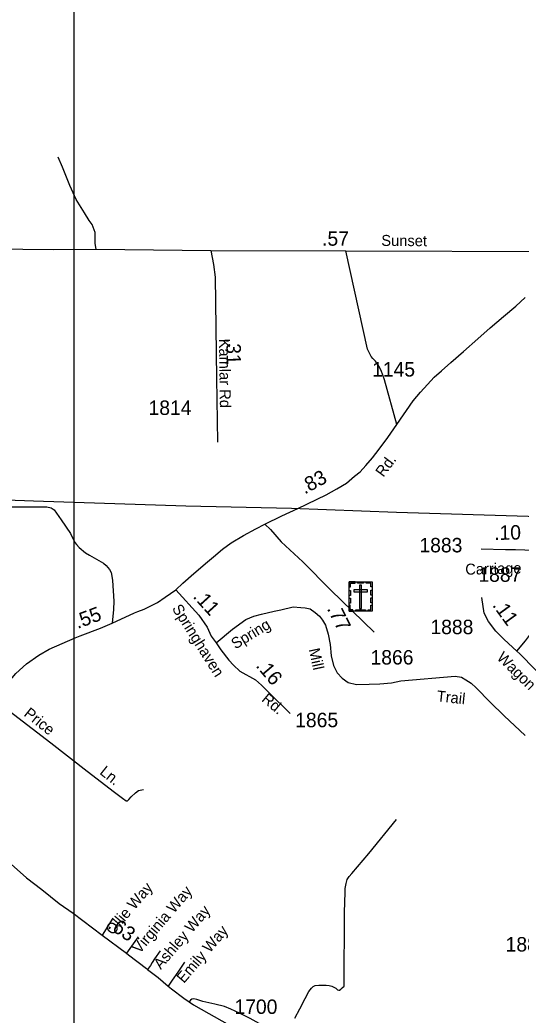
# Model space of a CAD drawing. Extents: x 2220236 to 2384410, y 720751 to 894131.
# Drawn here: x 2318228 to 2322567, y 803299 to 811914 of the extents above; entities that cross this region are included whole.
import ezdxf

# ---------------------------------------------------------------- set-up
doc = ezdxf.new("R2010")
doc.units = 0
doc.layers.add('Default', color=7, linetype='Continuous')

msp = doc.modelspace()

# ---------------------------------------------------------------- linework, layer by layer
at = {"layer": 'Default'}
for p, q in [((2319033.7, 804138), (2318941.1, 803992.3)), ((2319251.9, 803977.6), (2319151, 803834.6))]:
    msp.add_line(p, q, dxfattribs=at)
for points in [[(2299633.7, 818158.8), (2318694.1, 818158.8), (2318694.1, 801601.3), (2299633.7, 801601.3), (2299633.7, 818158.8)], [(2318889.5, 809928.4), (2318880.8, 809978.3), (2318880, 810072.3), (2318853.1, 810143.8), (2318828.9, 810177.6), (2318786.2, 810243.1), (2318714.9, 810358.2), (2318661.6, 810481.7), (2318598, 810638.9), (2318560.2, 810727.1)], [(2316687.7, 809938.7), (2317173.7, 809942), (2318521.4, 809927.4), (2318889.5, 809928.4), (2319880.8, 809919.2)], [(2319880.8, 809919.2), (2319904.8, 809796), (2319919.6, 809686.8), (2319931.2, 808813.6), (2319939.5, 808259.5)], [(2319880.8, 809919.2), (2321050.2, 809915.1), (2322886.7, 809910.1)], [(2321491.4, 808411.8), (2321383.2, 808797.9), (2321355.1, 808880.5), (2321335.3, 808916.9), (2321321.2, 808937.6), (2321306.8, 808958.8), (2321284, 808983.7), (2321270, 809001.5), (2321236.9, 809065), (2321050.2, 809915.1)], [(2319578.8, 806979.7), (2319640.2, 807037.5), (2319735.3, 807120.8), (2319851, 807221.7), (2319903.9, 807264.7), (2319982.8, 807331.2), (2320058.2, 807386.1), (2320163.4, 807451.6), (2320270.9, 807509.5), (2320347.7, 807550), (2320496.5, 807621.1), (2320635, 807685.4), (2320879.5, 807801.5), (2320972.9, 807855.4), (2321054.2, 807905), (2321123.9, 807963.1), (2321174.1, 808003.2), (2321221.6, 808056), (2321279.7, 808122.5), (2321339.8, 808197.5), (2321412.2, 808297.8), (2321491.4, 808411.8), (2321633.9, 808616.7), (2321695.1, 808690.6), (2321756.9, 808759.2), (2321815, 808820.4), (2321878.3, 808876.4), (2321957.5, 808948.2), (2322068.9, 809044.3), (2322193.5, 809152), (2322300.2, 809247), (2322414.7, 809346.3), (2322521.4, 809437.1), (2322602.7, 809512)], [(2312056.4, 808445.5), (2312579.2, 808361), (2313532.2, 808223.5), (2314032.9, 808144.9), (2314941.7, 808014.6), (2315572.6, 807919.5), (2315778.9, 807885.7), (2315971.1, 807857.7), (2316127.1, 807843.5), (2316273.2, 807827.1), (2316391.2, 807818.3), (2316495.3, 807807.5), (2316613.3, 807808.8), (2316827.2, 807801.1), (2317317.1, 807788.3), (2318345.2, 807751.5), (2319665, 807707.7), (2320578.7, 807687.5), (2321488.8, 807653.4), (2322722.5, 807614.6)], [(2317768.5, 807699.7), (2318461.5, 807698.8), (2318499.7, 807689.2), (2318525.9, 807673.3), (2318586.8, 807586.1), (2318666.1, 807467.1), (2318702.8, 807389.6), (2318717, 807371.5), (2318741.4, 807347.9), (2318795.7, 807300.5), (2318831.9, 807281), (2318950.6, 807210.2), (2318974.9, 807190.4), (2319003.2, 807156.7), (2319017.5, 807130.9), (2319021.5, 807115.1), (2319030.1, 807061.2), (2319040.2, 806883.4), (2319038.7, 806809.1), (2319027.1, 806693.3)], [(2320347.7, 807550), (2320397.3, 807503.7), (2320490.7, 807395.4), (2320676.6, 807224.2), (2320919.6, 806977.8), (2321295.9, 806613.8)], [(2322736.3, 807317.9), (2322598.7, 807323.7), (2322518.4, 807327.5), (2322432.4, 807325.6), (2322222.8, 807331.7)], [(2322530.4, 806450.3), (2322606.3, 806537.8), (2322656, 806608.6), (2322680.9, 806652.5), (2322698.1, 806721.4), (2322709.5, 806803.6), (2322730.6, 806920.2), (2322740.1, 807107.6), (2322736.3, 807317.9)], [(2317434.6, 805276.7), (2317740.1, 805631.9), (2317852.5, 805783.1), (2318009.8, 806027.6), (2318102.5, 806149.6), (2318192.4, 806255), (2318285, 806339.4), (2318393.2, 806416.3), (2318482.5, 806467.5), (2318707.7, 806565.9), (2318749.4, 806582.4), (2318926.3, 806648.6), (2319027.1, 806693.3), (2319221, 806781.3), (2319248.9, 806793.7), (2319304.7, 806814.1), (2319418.1, 806869.4), (2319485.8, 806915.7), (2319578.8, 806979.7)], [(2319578.8, 806979.7), (2319775.9, 806762.4), (2319848.3, 806656.6), (2319882.7, 806578.2), (2319926.6, 806520.8)], [(2322530.4, 806450.3), (2322421.5, 806549.8), (2322347, 806622.4), (2322285.8, 806706.6), (2322247.6, 806779.2), (2322228.5, 806915)], [(2319926.6, 806520.8), (2320067.4, 806641.4), (2320183.9, 806723.6), (2320252.7, 806752.3), (2320319.6, 806769.5), (2320430.5, 806794.4), (2320487.8, 806807.7), (2320594.8, 806832.6), (2320660.5, 806826.5), (2320697.5, 806824.7), (2320741.4, 806815.1), (2320783.5, 806784.5), (2320821.7, 806752), (2320846.5, 806717.6), (2320873.3, 806675.5), (2320898.1, 806597.1), (2320915.3, 806507.3), (2320922.8, 806408.8), (2320943.9, 806326.6), (2320974.4, 806261.6), (2321018, 806216.6), (2321069.9, 806179.4), (2321142.5, 806160.3), (2321250.7, 806162.7), (2321345.1, 806167.2), (2321444.1, 806176), (2321525.4, 806192.3), (2321997.5, 806232.5), (2322052.2, 806225.1), (2322089.1, 806200), (2322135, 806173.4), (2322179.3, 806132), (2322299, 806009.3), (2322420.2, 805889.5), (2322602.5, 805720.3)], [(2319926.6, 806520.8), (2319966.8, 806461.5), (2320037.5, 806371.7), (2320077.4, 806328.6), (2320132.8, 806276.9), (2320268.5, 806200.5), (2320320.1, 806156.5), (2320379.3, 806093.4), (2320568.5, 805909.8)], [(2323220.9, 805975.7), (2323160.5, 805968.9), (2323099.3, 805974.6), (2323040.1, 805999.5), (2322944.5, 806053), (2322854.7, 806119.9), (2322755.3, 806221.3), (2322688.4, 806292), (2322557.2, 806425.5), (2322530.4, 806450.3)], [(2318009.8, 806027.6), (2318495.7, 805655.5), (2318811.4, 805410.7), (2319047.8, 805228.8), (2319115.5, 805177.5), (2319148.6, 805154.3), (2319158.5, 805152.7), (2319170.1, 805164.3), (2319192.2, 805189.6), (2319229.6, 805223.8), (2319254.4, 805243.7), (2319297.3, 805251.9)], [(2320608.9, 803273.1), (2320651.8, 803352.4), (2320696.5, 803441.7), (2320729.5, 803504.6), (2320752.6, 803531.1), (2320765.9, 803545.9), (2320784.1, 803555.9), (2320815.5, 803559.2), (2320878.3, 803559.2), (2320904.7, 803555.9), (2320927.8, 803549.3), (2320951, 803539.3), (2320964.2, 803531.1), (2320979.1, 803517.8), (2320989, 803514.5), (2320995.6, 803516.2), (2321007.2, 803524.4), (2321018.8, 803534.4), (2321034.1, 803549.8), (2321036.9, 804191), (2321043.5, 804359.7), (2321044, 804396), (2321051.8, 804439), (2321061.7, 804473.8), (2321078.3, 804498.6), (2321101.4, 804525), (2321248.5, 804697), (2321488, 804993.7)], [(2317820.5, 804902.1), (2317980.9, 804763.2), (2318073.4, 804675.5), (2318286.6, 804488.7), (2318417.2, 804387.8), (2318567.6, 804265.4), (2318689.9, 804181), (2318941.1, 803992.3), (2319151, 803834.6), (2319167.6, 803822.1), (2319323, 803703.1), (2319333.7, 803694.7), (2319425.4, 803623.7), (2319512.3, 803550.6), (2319539.5, 803527.8), (2319648.6, 803445.1), (2319694.8, 803413.6), (2319731.2, 803388.8), (2320043.6, 803211.9), (2320490.7, 802954.7)], [(2319442, 803856.9), (2319394, 803787.4), (2319372.5, 803754.3), (2319357.7, 803727.9), (2319333.7, 803694.7)], [(2319653.5, 803756), (2319595.7, 803671.6), (2319546.1, 803602.2), (2319512.3, 803550.6)], [(2320518.8, 803103.5), (2320424.6, 803158.1), (2320221.3, 803270.6), (2320128.7, 803316.9), (2320054.3, 803351.6), (2319998.1, 803373.1), (2319917.1, 803394.6), (2319810.5, 803416.9), (2319759.3, 803433.5), (2319732.9, 803440.1), (2319718, 803438.4), (2319706.4, 803428.5), (2319694.8, 803413.6)]]:
    msp.add_lwpolyline(points, dxfattribs=at)
for points in [[(2321077.7, 807049.9), (2321276.7, 807049.9), (2321276.7, 806795.3), (2321077.7, 806795.3)], [(2321077.7, 807006.6), (2321089, 807006.6), (2321089, 807038.8), (2321129.6, 807038.8), (2321129.6, 807049.9), (2321077.7, 807049.9)], [(2321151.7, 807049.9), (2321203.6, 807049.9), (2321203.6, 807038.5), (2321151.7, 807038.5)], [(2321276.8, 807006.5), (2321265.5, 807006.5), (2321265.5, 807038.7), (2321224.9, 807038.7), (2321224.9, 807049.8), (2321276.8, 807049.8)], [(2321077.6, 806932.4), (2321077.6, 806975.7), (2321089, 806975.7), (2321089, 806932.4)], [(2321118.5, 806981.8), (2321118.5, 806963.1), (2321236.2, 806963.1), (2321236.2, 806981.8)], [(2321186.7, 807020.6), (2321168, 807020.6), (2321168, 806817.8), (2321186.7, 806817.8)], [(2321265.4, 806933.4), (2321265.4, 806976.8), (2321276.8, 806976.8), (2321276.8, 806933.4)], [(2321077.6, 806865.2), (2321077.6, 806908.5), (2321089, 806908.5), (2321089, 806865.2)], [(2321265.4, 806867.5), (2321265.4, 806910.8), (2321276.8, 806910.8), (2321276.8, 806867.5)], [(2321110.7, 806795.3), (2321110.7, 806806.8), (2321088.7, 806806.8), (2321088.7, 806847.2), (2321077.6, 806847.2), (2321077.6, 806795.3)], [(2321135.1, 806806.7), (2321220, 806806.7), (2321220, 806795.3), (2321135.1, 806795.3)], [(2321243.6, 806795.3), (2321243.6, 806806.7), (2321265.6, 806806.7), (2321265.6, 806847.2), (2321276.7, 806847.2), (2321276.7, 806795.3)]]:
    msp.add_lwpolyline(points, close=True, dxfattribs=at)

# ---------------------------------------------------------------- texts
for s, height, rotation, p in [('.57', 125, 359.71452, (2320843.9, 809959.6)), ('Sunset', 95, 359.48208, (2321356.5, 809958)), ('Kamlar Rd', 95, 270.76758, (2319951.8, 809154.3)), ('.31', 125, 270.8357, (2320014.9, 809160.7)), ('Rd.', 95, 53.37396, (2321374.7, 807949.7)), ('.83', 125, 28.31607, (2320693.7, 807805.5)), ('.10', 125, 1.27352, (2322335.1, 807411.4)), ('Carriage', 95, 1.2735, (2322084.7, 807111.1)), ('.11', 125, 312.20356, (2319720.6, 806918.4)), ('Springhaven', 95, 302.24053, (2319541.4, 806819.5)), ('.11', 125, 306.01566, (2322314.1, 806846.2)), ('.55', 125, 20.52841, (2318727.7, 806641.4)), ('.77', 125, 296.55297, (2320883.8, 806818)), ('Spring', 95, 31.29523, (2320093.5, 806463.4)), ('Mill', 95, 282.12637, (2320728.8, 806465.3)), ('Wagon', 95, 315.73141, (2322350.3, 806385.8)), ('.16', 125, 310.22181, (2320265.5, 806320.2)), ('Rd.', 95, 320.19581, (2320313.7, 806022.1)), ('Trail', 95, 353.89003, (2321833.4, 806015.6)), ('Price', 95, 321.49557, (2318256, 805895.8)), ('Ln.', 95, 321.49557, (2318912.1, 805391.5)), ('Ollie Way', 95, 49.55498, (2319032, 803985.1)), ('Virginia Way', 95, 49.55498, (2319264.1, 803825)), ('Ashley Way', 95, 49.55498, (2319448.1, 803689)), ('.63', 125, 326.1971, (2318980.4, 804059.1)), ('Emily Way', 95, 49.55498, (2319648.1, 803568.9))]:
    msp.add_text(s, height=height, rotation=rotation, dxfattribs=at).set_placement(p)
for s, p in [('1145', (2321277.1, 808826.9)), ('1814', (2319342, 808494.4)), ('1883', (2321687.1, 807304.9)), ('1887', (2322197.3, 807050)), ('1888', (2321782.2, 806596.8)), ('1866', (2321263.6, 806334)), ('1865', (2320611.4, 805791.2)), ('1889', (2322433.1, 803849.7)), ('1700', (2320085.6, 803309.4))]:
    msp.add_text(s, height=125, dxfattribs=at).set_placement(p)

doc.saveas('drawing.dxf')
